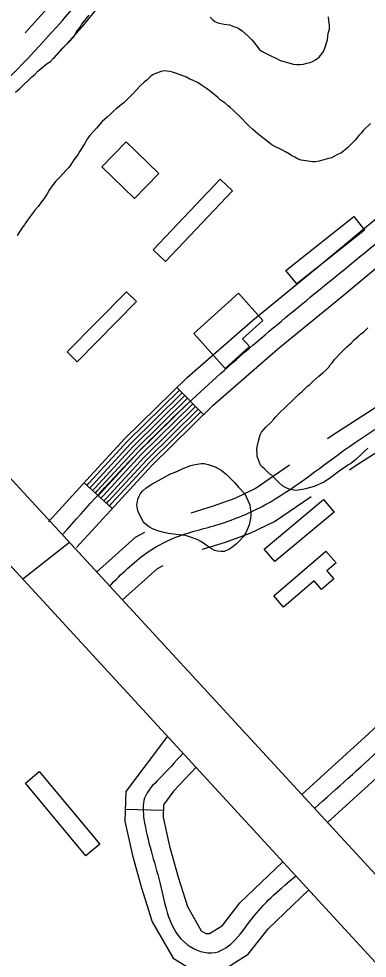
# Model space of a CAD drawing. Extents: x 3887375 to 3925618, y 296674 to 322633.
# Drawn here: x 3896989 to 3897263, y 306078 to 306817 of the extents above; entities that cross this region are included whole.
import ezdxf

# ---------------------------------------------------------------- set-up
doc = ezdxf.new("R2010")
doc.units = 0
for name, color, linetype in [('V-BLDG-OTLN', 7, 'Continuous'), ('V-RIVR-EDGE', 7, 'Continuous'), ('V-ROAD-CNTR', 7, 'Continuous'), ('V-SITE-VEGE', 7, 'Continuous')]:
    doc.layers.add(name, color=color, linetype=linetype)

msp = doc.modelspace()

# ---------------------------------------------------------------- linework, layer by layer
at = {"layer": 'V-BLDG-OTLN'}
for points in [[(3897054.26, 306700.34), (3897073.53, 306720.17), (3897099.15, 306695.26), (3897079.87, 306675.43)], [(3897094.68, 306635.12), (3897147.29, 306690.8), (3897157.1, 306681.53), (3897104.48, 306625.85)], [(3897199.21, 306618.97), (3897252.69, 306661.32), (3897261.15, 306650.64), (3897207.67, 306608.28)], [(3897027.01, 306554.77), (3897073.56, 306602.12), (3897081.47, 306594.35), (3897034.93, 306546.99)], [(3897126.71, 306569.17), (3897161.82, 306600.91), (3897181.07, 306579.62), (3897165.01, 306565.11), (3897170.53, 306559), (3897151.47, 306541.77)], [(3897190.38, 306389.77), (3897182.1, 306399.71), (3897228.82, 306438.6), (3897237.1, 306428.66)], [(3897189.66, 306362.83), (3897230.73, 306397.96), (3897238.63, 306388.71), (3897231.46, 306382.58), (3897236.96, 306376.15), (3897227.23, 306367.82), (3897221.35, 306374.69), (3897197.19, 306354.03)], [(3897004.97, 306224.55), (3897052.54, 306167.49), (3897041.65, 306158.41), (3896994.09, 306215.48)]]:
    msp.add_lwpolyline(points, close=True, dxfattribs=at)
at = {"layer": 'V-RIVR-EDGE'}
msp.add_spline([(3894498.05, 310522.42), (3894530.03, 310496.11), (3894553.78, 310474.69), (3894579.94, 310451.31), (3894614.83, 310419.17), (3894633.24, 310400.67), (3894662.79, 310372.43), (3894685.08, 310353.44), (3894692.35, 310347.11), (3894709.79, 310328.13), (3894746.59, 310285.3), (3894785.84, 310252.18), (3894809.57, 310225.9), (3894830.41, 310205.45), (3894852.71, 310189.85), (3894866.75, 310171.85), (3894915.18, 310120.25), (3894950.06, 310083.74), (3894971.37, 310062.81), (3894999, 310039.43), (3895025.16, 310017.03), (3895052.79, 309992.68), (3895092.99, 309952.27), (3895110.91, 309932.8), (3895141.44, 309903.1), (3895188.91, 309855.88), (3895222.82, 309821.31), (3895255.75, 309784.32), (3895319.22, 309722.49), (3895350.7, 309688.42), (3895358.44, 309676.26), (3895364.73, 309669.44), (3895374.92, 309663.11), (3895388.97, 309650.44), (3895410.77, 309628.05), (3895448.54, 309583.28), (3895480.52, 309554.06), (3895503.76, 309527.78), (3895533.8, 309499.54), (3895577.4, 309454.75), (3895606.95, 309425.54), (3895653.45, 309378.81), (3895685.92, 309349.1), (3895719.83, 309314.54), (3895749.38, 309285.81), (3895790.55, 309242.49), (3895837.06, 309195.75), (3895863.69, 309164.12), (3895900.02, 309127.61), (3895944.1, 309081.37), (3895955.73, 309070.65), (3895974.63, 309054.58), (3896002.25, 309033.14), (3896032.78, 309003.93), (3896062.81, 308972.29), (3896082.67, 308950.39), (3896119.48, 308911.93), (3896139.34, 308892.46), (3896151.96, 308889.51), (3896163.12, 308883.66), (3896167.95, 308873.93), (3896170.35, 308862.27), (3896184.39, 308844.27), (3896211.03, 308816.04), (3896224.12, 308810.18), (3896236.73, 308802.37), (3896249.8, 308786.8), (3896255.61, 308776.59), (3896270.64, 308766.35), (3896280.32, 308753.22), (3896295.82, 308737.15), (3896375.27, 308661.2), (3896425.17, 308610.08), (3896464.41, 308570.65), (3896519.63, 308515.64), (3896548.69, 308483.03), (3896563.22, 308467.45), (3896597.61, 308430.94), (3896635.89, 308396.37), (3896666.41, 308365.7), (3896681.42, 308349.64), (3896712.43, 308320.42), (3896746.34, 308287.31), (3896777.36, 308260.04), (3896801.58, 308235.7), (3896820.47, 308215.26), (3896842.76, 308195.29), (3896851.46, 308181.19), (3896882.46, 308148.57), (3896918.81, 308116.43), (3896962.9, 308074.56), (3896997.76, 308033.19), (3897029.24, 307998.63), (3897042.32, 307985), (3897083.5, 307945.57), (3897107.23, 307918.31), (3897123.21, 307898.85), (3897130, 307898.83), (3897142.13, 307892.97), (3897145.99, 307882.28), (3897149.85, 307874.01), (3897162.93, 307860.38), (3897188.6, 307833.12), (3897229.29, 307788.83), (3897267.56, 307752.31), (3897300.5, 307715.81), (3897334.4, 307680.27), (3897361.53, 307651.07), (3897384.78, 307628.19), (3897411.42, 307598.98), (3897445.81, 307563.45), (3897494.26, 307516.71), (3897543.17, 307462.68), (3897584.83, 307418.38), (3897609.05, 307394.04), (3897646.83, 307355.58), (3897678.81, 307323.94), (3897715.15, 307290.34), (3897751.96, 307253.34), (3897766.97, 307236.31), (3897837.68, 307158.43), (3897886.6, 307104.4), (3897936, 307048.43), (3897965.54, 307015.34), (3898010.59, 306970.06), (3898027.54, 306949.14), (3898044.99, 306935.98), (3898063.87, 306914.08), (3898089.05, 306882.46), (3898117.14, 306854.7), (3898160.23, 306801.18), (3898195.59, 306763.7), (3898235.79, 306719.89), (3898261.46, 306693.6), (3898297.3, 306650.78), (3898332.65, 306612.33), (3898369.94, 306568.04), (3898397.54, 306534.95), (3898422.23, 306505.75), (3898462.9, 306455.14), (3898495.34, 306417.18), (3898521.97, 306382.15), (3898601.37, 306284.34), (3898652.22, 306228.37), (3898693.37, 306177.28), (3898729.68, 306130.57), (3898777.13, 306074.12), (3898825.55, 306014.26), (3898848.79, 305986.04), (3898903.98, 305917.43), (3898957.25, 305854.65), (3898984.35, 305818.16), (3899049.73, 305744.67), (3899107.84, 305679.45), (3899129.14, 305651.72), (3899142.69, 305630.31), (3899156.24, 305611.83), (3899175.12, 305587.98), (3899224.03, 305529.59), (3899255.99, 305493.57), (3899288.9, 305449.3), (3899312.61, 305415.24), (3899375.55, 305336.9), (3899410.9, 305296.02), (3899442.85, 305252.24), (3899470.43, 305211.86), (3899531.42, 305133.52), (3899579.35, 305071.24), (3899616.14, 305025.99), (3899647.13, 304986.09), (3899690.7, 304931.1), (3899729.41, 304876.62), (3899753.62, 304846.93), (3899770.56, 304821.64), (3899817.5, 304755.48), (3899845.56, 304713.16), (3899868.3, 304677.16), (3899889.6, 304650.4), (3899911.39, 304623.64), (3899955.44, 304569.14), (3899987.39, 304526.81), (3900012.56, 304494.21), (3900025.63, 304476.21), (3900037.24, 304456.75), (3900061.94, 304431.93), (3900070.67, 304424.13), (3900074.53, 304414.41), (3900074.99, 304404.21), (3900073.03, 304397.9), (3900071.55, 304388.68), (3900071.54, 304383.82), (3900075.9, 304378.96), (3900087.05, 304374.07), (3900096.26, 304367.74), (3900108.39, 304362.37), (3900117.11, 304353.6), (3900140.84, 304326.35), (3900165.54, 304299.09), (3900226.07, 304227.55), (3900277.87, 304164.29), (3900319.98, 304105.91), (3900352.41, 304062.61), (3900384.36, 304023.2), (3900411.47, 303988.16), (3900438.1, 303954.1), (3900462.8, 303926.85), (3900556.24, 303812.49), (3900597.89, 303762.85), (3900633.71, 303716.63), (3900652.59, 303691.33), (3900701.96, 303626.62), (3900774.57, 303530.77), (3900849.12, 303437.34), (3900903.35, 303371.16), (3900928.05, 303343.42), (3900948.87, 303317.63), (3901001.17, 303258.26), (3901038.95, 303216.88), (3901074.78, 303173.09), (3901092.2, 303147.31), (3901171.6, 303050.47), (3901205, 303008.62), (3901238.41, 302968.23), (3901274.74, 302927.83), (3901303.3, 302893.77), (3901343.98, 302847.53), (3901366.73, 302816.4), (3901404.5, 302770.17), (3901454.38, 302715.17), (3901507.18, 302659.19), (3901551.73, 302608.09), (3901584.66, 302570.61), (3901650.02, 302491.29), (3901680.99, 302443.62), (3901717.76, 302388.17), (3901785.52, 302298.16), (3901789.55, 302293.3)], degree=3, dxfattribs=at)
at = {"layer": 'V-ROAD-CNTR'}
for p, q in [((3897113.38, 306526.85), (3897134.39, 306505.45)), ((3897040.31, 306451.79), (3897062.38, 306431.47)), ((3897102.63, 306193.88), (3897072.64, 306194.69))]:
    msp.add_line(p, q, dxfattribs=at)
for points in [[(3894371.05, 309296.79), (3895247.1, 308350.16), (3895855.91, 307682.01), (3896518.9, 306958), (3897377.51, 306026.63), (3898170.2, 305166.42), (3899138.1, 304112.58), (3899638.53, 303569.43)], [(3894332.83, 309265.64), (3895354.36, 308156.78), (3896156.88, 307283.54), (3897344.8, 305992.84), (3898830.34, 304376.58), (3899598.23, 303541.09)], [(3896993.84, 306805.84), (3897016.21, 306830.48), (3897028.86, 306845.77)], [(3897016.06, 306785.68), (3897038.89, 306810.83), (3897051.98, 306826.65)], [(3897211.59, 306206.62), (3897264.45, 306254.47), (3897305.94, 306293.35), (3897347.08, 306332.83), (3897380.64, 306364.85), (3897414.41, 306396.95), (3897454.21, 306432.56), (3897494.87, 306466.89), (3897527.32, 306494.13), (3897559.78, 306521.36), (3897593.05, 306549.24), (3897626.49, 306577.23), (3897655.37, 306600.17), (3897683.64, 306622.88), (3897721.29, 306656.82), (3897759.22, 306691.36), (3897802.19, 306728.69), (3897844.96, 306765.95), (3897891.31, 306806.62)], [(3897231.92, 306184.56), (3897284.77, 306232.4), (3897326.59, 306271.58), (3897367.82, 306311.15), (3897401.33, 306343.12), (3897434.75, 306374.89), (3897473.89, 306409.91), (3897514.19, 306443.94), (3897546.61, 306471.16), (3897579.05, 306498.37), (3897612.32, 306526.24), (3897645.45, 306553.98), (3897674.09, 306576.73), (3897703.1, 306600.02), (3897741.44, 306634.59), (3897779.16, 306668.94), (3897821.88, 306706.06), (3897864.7, 306743.37), (3897911.1, 306784.07)], [(3897012.12, 306421.18), (3897042.12, 306453.76), (3897072.38, 306486.61), (3897121.38, 306534.71), (3897173.15, 306579.76), (3897225.17, 306622.3), (3897276.46, 306664.97), (3897336.95, 306718.34), (3897397.6, 306771.85)], [(3897034.19, 306400.86), (3897064.19, 306433.43), (3897093.94, 306465.73), (3897141.76, 306512.67), (3897192.5, 306556.83), (3897244.26, 306599.16), (3897295.98, 306642.18), (3897356.8, 306695.84), (3897417.45, 306749.35)], [(3897042.52, 306449.76), (3897044.33, 306451.72), (3897074.54, 306484.52), (3897115.48, 306524.71)], [(3897044.73, 306447.72), (3897046.54, 306449.69), (3897076.69, 306482.43), (3897117.58, 306522.57)], [(3897046.93, 306445.69), (3897048.74, 306447.66), (3897078.85, 306480.34), (3897119.68, 306520.43)], [(3897049.14, 306443.66), (3897050.95, 306445.63), (3897081, 306478.26), (3897121.78, 306518.29)], [(3897051.35, 306441.63), (3897053.16, 306443.59), (3897083.16, 306476.17), (3897123.89, 306516.15)], [(3897053.55, 306439.6), (3897055.36, 306441.56), (3897085.32, 306474.08), (3897125.99, 306514.01)], [(3897055.76, 306437.56), (3897057.57, 306439.53), (3897087.47, 306471.99), (3897128.09, 306511.87)], [(3897057.97, 306435.53), (3897059.78, 306437.5), (3897089.63, 306469.9), (3897130.19, 306509.73)], [(3897231.96, 306486.62), (3897236.2, 306489.58), (3897270.82, 306511.77)], [(3897060.17, 306433.5), (3897061.98, 306435.46), (3897091.78, 306467.82), (3897132.29, 306507.59)], [(3897249.13, 306462.02), (3897252.89, 306464.64), (3897287.01, 306486.52)], [(3897124.48, 306428.26), (3897124.67, 306428.31), (3897142.19, 306433.63), (3897159.33, 306439.84), (3897175.05, 306447.43), (3897202.11, 306465.83)], [(3897133.31, 306399.59), (3897133.44, 306399.63), (3897151.66, 306405.16), (3897170.99, 306412.15), (3897190.09, 306421.38), (3897218.98, 306441.03)], [(3897050.38, 306381.85), (3897064.92, 306394.82), (3897080.76, 306408.94), (3897088.19, 306412.99)], [(3897028.79, 306404.9), (3896992.06, 306376.1)], [(3897070.53, 306359.63), (3897098.13, 306384.25), (3897102.53, 306386.63)], [(3897105.89, 306252.43), (3897073.02, 306208.93), (3897072.4, 306185.69), (3897078.39, 306158.53), (3897085.5, 306133.04), (3897093.94, 306106.27), (3897110.31, 306077.84), (3897127.9, 306067), (3897147.94, 306067.39), (3897169.51, 306080.96), (3897185.27, 306100.99), (3897217.19, 306131.49)], [(3897128.42, 306227.94), (3897110.78, 306209.14), (3897102.75, 306198.52), (3897102.49, 306188.56), (3897107.51, 306165.8), (3897114.27, 306141.58), (3897121.57, 306118.4), (3897132.52, 306099.4), (3897136.14, 306097.17), (3897139.03, 306097.22), (3897149.14, 306103.59), (3897163.01, 306121.21), (3897196.87, 306153.57)]]:
    msp.add_lwpolyline(points, dxfattribs=at)
for points in [[(3896823.87, 306627.19), (3896878.89, 306676.96), (3896954.18, 306744.12), (3897027.55, 306820.66), (3897102.07, 306909.67), (3897169.34, 306980.9), (3897265.46, 307080.78), (3897341.31, 307149.32), (3897394.64, 307195.83), (3897428.95, 307233.86), (3897458.52, 307269)], [(3897060.36, 306370.66), (3897089.45, 306396.59), (3897111.19, 306408.42), (3897146.93, 306419.39), (3897182.57, 306434.4), (3897244.55, 306477.11), (3897320.37, 306525.88), (3897399.41, 306580.63), (3897491.47, 306654.95), (3897546.91, 306696.88), (3897639.67, 306760.34), (3897696.86, 306793.46)], [(3897221.75, 306195.59), (3897274.61, 306243.43), (3897357.45, 306321.99), (3897424.58, 306385.92), (3897504.53, 306455.41), (3897569.41, 306509.86), (3897635.97, 306565.6), (3897693.37, 306611.45), (3897769.19, 306680.15), (3897854.83, 306754.66), (3897901.21, 306795.35)], [(3897023.15, 306411.02), (3897083.16, 306476.17), (3897182.82, 306568.3), (3897286.22, 306653.58), (3897407.53, 306760.6)], [(3897118.24, 306239.01), (3897099.3, 306218.82), (3897087.89, 306203.72), (3897087.44, 306187.13), (3897099.89, 306137.31), (3897121.41, 306088.62), (3897143.49, 306082.3), (3897159.32, 306092.27), (3897174.14, 306111.1), (3897207.03, 306142.53)]]:
    msp.add_spline(points, degree=3, dxfattribs=at)
at = {"layer": 'V-SITE-VEGE'}
for points in [[(3896986.17, 306759.1), (3896989.62, 306761.93), (3896999.17, 306771.23), (3897001.55, 306773.03), (3897003.94, 306775.61), (3897006.86, 306777.93), (3897008.45, 306779.74), (3897011.1, 306781.8), (3897013.73, 306783.33), (3897022.77, 306793.16), (3897024.37, 306794.71), (3897028.35, 306798.58), (3897032.07, 306802.72), (3897035.02, 306807.65), (3897037.15, 306810.24), (3897038.49, 306812.58), (3897044.35, 306819.83)], [(3897139.53, 306818.08), (3897141.34, 306816.22), (3897143.15, 306814.89), (3897145.5, 306813.81), (3897150.46, 306812.69), (3897154.9, 306812.11), (3897158.02, 306810.76), (3897160.11, 306810.2), (3897162.19, 306809.13), (3897164.79, 306807.52), (3897169.18, 306803.53), (3897172.28, 306800.35), (3897173.83, 306798.49), (3897175.37, 306796.38), (3897178.2, 306792.94), (3897180.01, 306791.34), (3897183.13, 306789.73), (3897186.25, 306788.37), (3897191.72, 306785.68), (3897194.58, 306784.07), (3897199.53, 306782.69), (3897205.01, 306781.31), (3897207.89, 306781.01), (3897210.5, 306780.97), (3897213.13, 306781.2), (3897215.75, 306781.95), (3897218.38, 306782.43), (3897220.75, 306783.45), (3897222.6, 306784.73), (3897225.25, 306786.79), (3897227.38, 306789.38), (3897228.71, 306791.2), (3897229.79, 306793.8), (3897231.98, 306800.32), (3897232.57, 306805.54), (3897233.4, 306808.67), (3897233.44, 306811.82), (3897232.97, 306815.23), (3897232.75, 306818.37)], [(3897159.56, 306743.1), (3897157.75, 306744.96), (3897155.42, 306747.09), (3897153.6, 306748.42), (3897151.28, 306750.55), (3897147.39, 306753.22), (3897145.58, 306755.08), (3897142.47, 306757.48), (3897139.62, 306759.87), (3897136.77, 306762.01), (3897132.62, 306764.68), (3897130.03, 306766.55), (3897125.6, 306768.7), (3897123.52, 306769.52), (3897120.92, 306770.86), (3897113.11, 306773.85), (3897109.98, 306774.94), (3897107.89, 306775.49), (3897105.8, 306775.78), (3897103.45, 306775.82), (3897101.08, 306775.33), (3897096.61, 306773.82), (3897094.24, 306772.8), (3897092.39, 306771.26), (3897089.73, 306768.67), (3897087.62, 306767.13), (3897084.43, 306764.03), (3897078.85, 306758.09), (3897074.07, 306753.44), (3897071.68, 306750.85), (3897069.83, 306749.57), (3897067.97, 306747.76), (3897065.59, 306745.96), (3897063.21, 306743.9), (3897061.62, 306742.35), (3897058.44, 306739.52), (3897054.46, 306736.17), (3897049.94, 306730.73), (3897044.88, 306725.04), (3897043.02, 306722.71), (3897040.6, 306718.55), (3897036.86, 306712.84), (3897035.52, 306710.5), (3897034.18, 306708.43), (3897032.31, 306705.84), (3897029.64, 306701.68), (3897028.3, 306699.87), (3897025.91, 306697.54), (3897021.4, 306692.63), (3897019.54, 306690.82), (3897017.94, 306689.01), (3897014.47, 306684.35), (3897012.87, 306682.01), (3897011.53, 306679.67), (3897008.85, 306675.52), (3897007.52, 306673.97), (3897004.05, 306669.3), (3897001.66, 306666.46), (3897000.06, 306664.38), (3896997.92, 306661.27), (3896994.46, 306656.6), (3896993.38, 306654.78), (3896991.79, 306652.97), (3896987.51, 306646.49)], [(3897265.75, 306734.57), (3897260.18, 306729.15), (3897258.31, 306726.82), (3897256.72, 306725.01), (3897253.78, 306721.39), (3897247.94, 306715.7), (3897246.09, 306714.16), (3897244.23, 306712.35), (3897242.38, 306711.07), (3897239.75, 306710.06), (3897235, 306707.5), (3897230.8, 306706.52), (3897225.27, 306704.76), (3897222.39, 306704.27), (3897220.03, 306704.3), (3897211.15, 306705.74), (3897208.81, 306706.55), (3897206.2, 306707.9), (3897203.86, 306708.98), (3897202.05, 306710.31), (3897198.93, 306712.19), (3897196.07, 306713.8), (3897189.83, 306716.77), (3897188.01, 306717.83), (3897184.38, 306720.51), (3897179.72, 306724.23), (3897177.13, 306726.37), (3897172.99, 306730.09), (3897170.4, 306732.22), (3897161.88, 306740.97), (3897159.56, 306743.1)], [(3897228.13, 306538.37), (3897230.78, 306540.6), (3897232.9, 306542.84), (3897234.15, 306544.74), (3897235.56, 306546.29), (3897237.51, 306548.71), (3897242.3, 306554.05), (3897246.89, 306558.52), (3897250.77, 306561.95), (3897252.9, 306564.19), (3897256.25, 306567.11), (3897257.84, 306568.66), (3897260.49, 306570.71), (3897263.67, 306573.81)], [(3897263.59, 306479.11), (3897260.23, 306475.84), (3897258.81, 306474.29), (3897254.22, 306470.17), (3897250.17, 306467.09), (3897248.06, 306465.72), (3897245.95, 306464.18), (3897241.37, 306461.28), (3897239.78, 306459.91), (3897238.02, 306458.71), (3897235.73, 306456.82), (3897233.61, 306455.28), (3897231.33, 306453.92), (3897229.57, 306452.55), (3897221.49, 306448.99), (3897214.67, 306447), (3897212.22, 306446.51), (3897206.98, 306445.88), (3897202.45, 306446.64), (3897200.37, 306447.37), (3897198.29, 306448.27), (3897196.56, 306449.34), (3897194.15, 306451.47), (3897192.43, 306453.06), (3897190.37, 306455.18), (3897188.3, 306457.47), (3897186.58, 306458.72), (3897182.62, 306462.43), (3897180.72, 306464.03), (3897179.17, 306465.62), (3897177.48, 306469.83), (3897176.65, 306472.81), (3897176.51, 306475.25), (3897176.2, 306477.7), (3897176.58, 306480.13), (3897177.51, 306484.66), (3897178.98, 306489.52), (3897180.05, 306491.77), (3897183.6, 306495.73), (3897187.31, 306499.34), (3897189.78, 306501.93), (3897191.2, 306503.65), (3897193.68, 306506.23), (3897205.17, 306517.41), (3897209.41, 306521.54), (3897211.88, 306523.77), (3897216.13, 306527.9), (3897217.89, 306529.27), (3897220.71, 306531.85), (3897225.12, 306535.62), (3897228.13, 306538.37)]]:
    msp.add_lwpolyline(points, dxfattribs=at)
msp.add_lwpolyline([(3897166.83, 306443.12), (3897170.72, 306434.52), (3897171.03, 306431.73), (3897171.52, 306428.76), (3897171.48, 306426.31), (3897171.27, 306423.7), (3897170.89, 306421.26), (3897170.16, 306418.66), (3897167.81, 306412.94), (3897165.67, 306409.48), (3897162.13, 306405.69), (3897160.01, 306403.63), (3897157.54, 306401.57), (3897154.72, 306399.51), (3897152.44, 306398.5), (3897150.51, 306397.83), (3897148.25, 306397.86), (3897145.28, 306398.07), (3897143.02, 306398.63), (3897141.12, 306399.52), (3897136.28, 306402.73), (3897134.21, 306404.33), (3897132.31, 306405.58), (3897129.88, 306406.83), (3897127.63, 306407.73), (3897124.85, 306408.82), (3897120.17, 306410.45), (3897112.68, 306411.08), (3897106.41, 306411.86), (3897100.85, 306413.16), (3897098.41, 306413.89), (3897094.25, 306415.52), (3897092.35, 306416.76), (3897090.45, 306417.84), (3897088.2, 306419.78), (3897086.66, 306421.37), (3897082.92, 306428.92), (3897082.26, 306431.2), (3897081.77, 306434.17), (3897082.71, 306438.87), (3897083.62, 306441.3), (3897084.69, 306443.38), (3897086.64, 306445.44), (3897088.93, 306447.5), (3897092.98, 306450.41), (3897101.24, 306455.01), (3897103.7, 306456.19), (3897107.75, 306458.58), (3897113.36, 306460.77), (3897115.99, 306462.13), (3897118.8, 306463.31), (3897124.41, 306465.5), (3897127.73, 306466.33), (3897132.45, 306466.96), (3897134.89, 306466.93), (3897138.02, 306466.19), (3897140.45, 306465.46), (3897143.4, 306464.37), (3897148.25, 306461.86), (3897152.22, 306458.67), (3897157.03, 306453.72), (3897158.75, 306451.95), (3897161.84, 306448.25)], close=True, dxfattribs=at)

doc.saveas('drawing.dxf')
